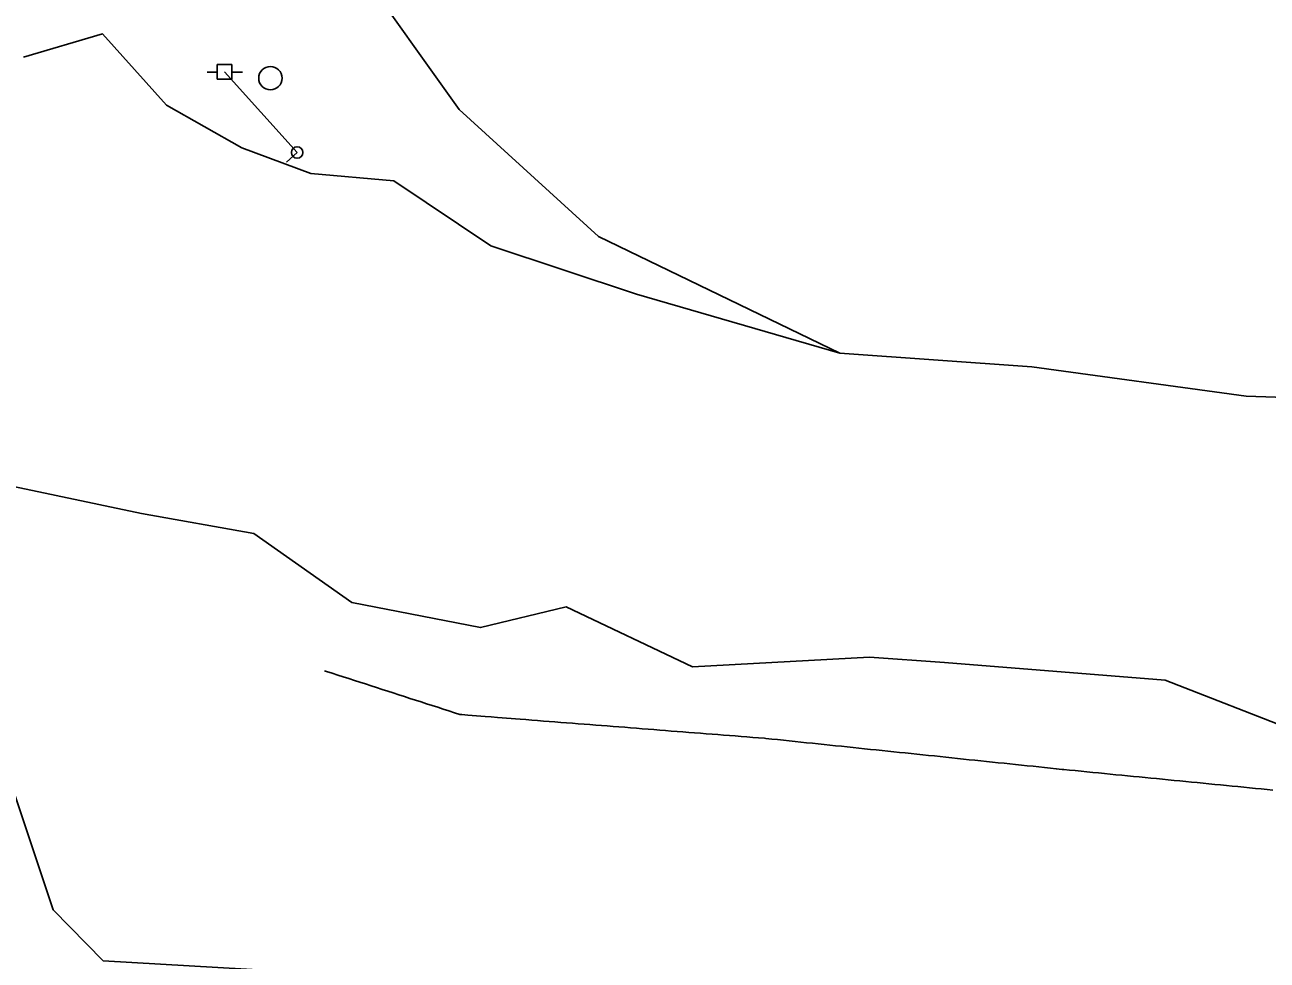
# Model space of a CAD drawing. Extents: x 1901471 to 1963503, y 756461 to 799997.
# Drawn here: x 1929997.8 to 1930210.6, y 773572.2 to 773732.4 of the extents above; entities that cross this region are included whole.
import ezdxf

# ---------------------------------------------------------------- set-up
doc = ezdxf.new("R2010")
doc.units = 0
for name, color, linetype in [('Default', 7, 'Continuous'), ('RD_EX_H2O', 7, 'Continuous'), ('RD_EX_UT', 7, 'Continuous'), ('RD_EX_VEG', 7, 'Continuous')]:
    doc.layers.add(name, color=color, linetype=linetype)

# ---------------------------------------------------------------- blocks, each defined once
blk = doc.blocks.new('PP')
at = {"layer": 'RD_EX_UT'}
for p, q in [((2.49, 2.51), (-2.51, 2.51)), ((-2.51, 2.51), (-2.51, -2.49)), ((2.49, -2.49), (2.49, 2.51)), ((-5.94, -0.05), (-2.47, -0.05)), ((-2.51, -2.49), (2.49, -2.49)), ((2.42, -0.05), (6.06, -0.05))]:
    blk.add_line(p, q, dxfattribs=at)
blk = doc.blocks.new('GW')
at = {"layer": 'RD_EX_UT'}
blk.add_line((0, 0), (0, 5), dxfattribs=at)
blk.add_circle((0, 0), 2, dxfattribs=at)
blk = doc.blocks.new('OP')
at = {"layer": 'Default'}
for start, end in [(90, 270), (270, 90)]:
    blk.add_arc((0, 0), 0.127, start, end, dxfattribs=at)

msp = doc.modelspace()

# ---------------------------------------------------------------- linework, layer by layer
at = {"layer": 'RD_EX_H2O'}
msp.add_lwpolyline([(1930211.56, 773601.36), (1930210.57, 773601.45), (1930209.57, 773601.55), (1930208.58, 773601.65), (1930207.58, 773601.75), (1930206.59, 773601.84), (1930205.59, 773601.94), (1930204.6, 773602.04), (1930203.6, 773602.14), (1930202.61, 773602.24), (1930201.61, 773602.33), (1930200.62, 773602.43), (1930199.62, 773602.53), (1930198.63, 773602.63), (1930197.63, 773602.72), (1930196.64, 773602.82), (1930195.64, 773602.92), (1930194.65, 773603.02), (1930193.65, 773603.11), (1930192.66, 773603.21), (1930191.66, 773603.31), (1930190.67, 773603.41), (1930189.67, 773603.51), (1930188.68, 773603.6), (1930187.68, 773603.7), (1930186.69, 773603.8), (1930185.69, 773603.9), (1930184.7, 773603.99), (1930183.7, 773604.09), (1930182.71, 773604.19), (1930181.71, 773604.29), (1930180.72, 773604.38), (1930179.72, 773604.48), (1930178.73, 773604.58), (1930177.73, 773604.68), (1930176.74, 773604.78), (1930175.75, 773604.87), (1930175.46, 773604.9), (1930174.47, 773605), (1930174.47, 773605), (1930173.47, 773605.11), (1930172.48, 773605.21), (1930171.48, 773605.32), (1930170.49, 773605.42), (1930169.49, 773605.52), (1930168.5, 773605.63), (1930167.51, 773605.73), (1930166.51, 773605.84), (1930165.52, 773605.94), (1930164.52, 773606.04), (1930163.53, 773606.15), (1930162.53, 773606.25), (1930161.54, 773606.36), (1930160.55, 773606.46), (1930159.55, 773606.56), (1930158.56, 773606.67), (1930157.56, 773606.77), (1930156.57, 773606.88), (1930155.57, 773606.98), (1930154.58, 773607.08), (1930153.59, 773607.19), (1930152.59, 773607.29), (1930151.6, 773607.39), (1930150.6, 773607.5), (1930149.61, 773607.6), (1930148.61, 773607.71), (1930147.62, 773607.81), (1930146.62, 773607.91), (1930145.63, 773608.02), (1930144.64, 773608.12), (1930143.64, 773608.23), (1930142.65, 773608.33), (1930141.65, 773608.43), (1930140.66, 773608.54), (1930139.66, 773608.64), (1930138.67, 773608.75), (1930137.68, 773608.85), (1930136.68, 773608.95), (1930135.69, 773609.06), (1930134.69, 773609.16), (1930133.7, 773609.26), (1930132.7, 773609.37), (1930131.71, 773609.47), (1930130.72, 773609.58), (1930129.72, 773609.68), (1930128.73, 773609.78), (1930127.73, 773609.89), (1930126.74, 773609.99), (1930125.74, 773610.1), (1930124.75, 773610.2), (1930124.48, 773610.23), (1930123.48, 773610.31), (1930122.48, 773610.38), (1930121.49, 773610.46), (1930120.49, 773610.54), (1930119.49, 773610.62), (1930118.5, 773610.7), (1930117.5, 773610.77), (1930116.51, 773610.85), (1930115.51, 773610.93), (1930114.51, 773611.01), (1930113.52, 773611.08), (1930112.52, 773611.16), (1930111.52, 773611.24), (1930111.52, 773611.24), (1930110.53, 773611.32), (1930109.53, 773611.4), (1930108.53, 773611.47), (1930107.54, 773611.55), (1930106.54, 773611.63), (1930105.55, 773611.71), (1930104.55, 773611.78), (1930103.55, 773611.86), (1930102.56, 773611.94), (1930101.56, 773612.02), (1930100.56, 773612.1), (1930099.57, 773612.17), (1930098.57, 773612.25), (1930097.57, 773612.33), (1930096.58, 773612.41), (1930095.58, 773612.48), (1930094.59, 773612.56), (1930093.59, 773612.64), (1930092.59, 773612.72), (1930091.6, 773612.8), (1930090.6, 773612.87), (1930089.6, 773612.95), (1930088.61, 773613.03), (1930087.61, 773613.11), (1930086.62, 773613.18), (1930085.62, 773613.26), (1930084.62, 773613.34), (1930083.63, 773613.42), (1930082.63, 773613.5), (1930078.77, 773613.8), (1930077.67, 773613.88), (1930076.65, 773613.96), (1930073.66, 773614.2), (1930072.67, 773614.27), (1930072.33, 773614.3), (1930071.38, 773614.61), (1930070.43, 773614.91), (1930069.47, 773615.22), (1930068.52, 773615.53), (1930067.57, 773615.84), (1930066.62, 773616.14), (1930065.67, 773616.45), (1930064.72, 773616.76), (1930063.76, 773617.06), (1930062.81, 773617.37), (1930061.86, 773617.68), (1930060.91, 773617.98), (1930059.96, 773618.29), (1930059.01, 773618.6), (1930058.06, 773618.9), (1930057.1, 773619.21), (1930056.15, 773619.52), (1930055.2, 773619.83), (1930054.25, 773620.13), (1930053.3, 773620.44), (1930052.35, 773620.75), (1930051.39, 773621.05), (1930050.44, 773621.36), (1930049.49, 773621.67), (1930049.15, 773621.78)], dxfattribs=at)
at = {"layer": 'RD_EX_UT'}
msp.add_lwpolyline([(1930044.45, 773710.54), (1930032.02, 773724.34)], dxfattribs=at)
at = {"layer": 'RD_EX_VEG'}
for points in [[(1930033.92, 773800.73), (1930043.86, 773771.89), (1930054.66, 773742.49), (1930072.19, 773717.91), (1930096.07, 773696.14), (1930137.4, 773676.16)], [(1929997.59, 773726.86), (1930011.12, 773730.85), (1930022.06, 773718.67), (1930034.97, 773711.34), (1930046.79, 773706.94), (1930060.99, 773705.68), (1930077.64, 773694.54), (1930102.6, 773686.28), (1930137.4, 773676.16), (1930170.31, 773673.84), (1930206.97, 773668.8), (1930255.72, 773667.15)], [(1930226.76, 773557.22), (1930139.95, 773562.1), (1930061.29, 773569.18), (1930011.22, 773572.13), (1930002.66, 773580.82), (1929992.98, 773609.77), (1929985.07, 773626.41), (1929980.8, 773636.6), (1929976.14, 773657.21), (1929972.53, 773680.11)], [(1930215.7, 773611.39), (1930193.12, 773620.19), (1930155.31, 773623.21), (1930142.49, 773624.13), (1930112.17, 773622.46), (1930090.52, 773632.72), (1930075.88, 773629.19), (1930053.82, 773633.45), (1930037.03, 773645.29), (1930017.78, 773648.73), (1929995.88, 773653.36)]]:
    msp.add_lwpolyline(points, dxfattribs=at)

# ---------------------------------------------------------------- block references
at = {"layer": 'Default', "xscale": 0.5039370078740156, "yscale": 0.5039370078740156}
msp.add_blockref('PP', (1930032.02, 773724.34), dxfattribs=at)
at = {"layer": 'RD_EX_UT', "xscale": 15.748031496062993, "yscale": 15.748031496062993}
msp.add_blockref('OP', (1930039.86, 773723.27), dxfattribs=at)
at = {"layer": 'RD_EX_UT', "xscale": 0.4921259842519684, "yscale": 0.49212598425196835, "rotation": 131.733715}
msp.add_blockref('GW', (1930044.45, 773710.54), dxfattribs=at)

doc.saveas('drawing.dxf')
